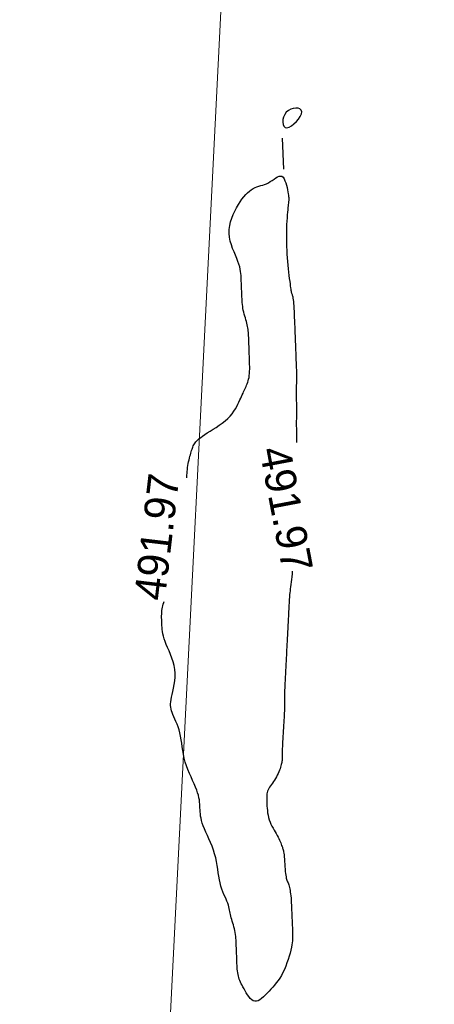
# Model space of a CAD drawing. Header units: millimetres. Extents: x 32690613 to 32693367, y 5343692 to 5344708.
# Tile 432 of 656: x 32692677 to 32692690, y 5344171 to 5344203. Entities that reach past the tile are written whole.
import ezdxf
from ezdxf.enums import TextEntityAlignment as Align

# ---------------------------------------------------------------- set-up
doc = ezdxf.new("R2010")
doc.units = ezdxf.units.MM
doc.header["$LTSCALE"] = 20
doc.layers.get('0').update_dxf_attribs({"lineweight": 18})
doc.layers.get('Defpoints').update_dxf_attribs({"color": 11, "lineweight": 18})
doc.layers.add('02-DGM_HL_492.00', color=82, linetype='Continuous')

# ---------------------------------------------------------------- blocks, each defined once
blk = doc.blocks.new('A$C78070446')
blk.add_line((4469989.147, 5343046.051), (4469922.857, 5342307.181))

msp = doc.modelspace()

# ---------------------------------------------------------------- linework, layer by layer
at = {"layer": '02-DGM_HL_492.00', "elevation": 492, "flags": 128}
msp.add_lwpolyline([(32692686.129, 5344200.122), (32692686.112, 5344200.176), (32692686.071, 5344200.213), (32692686.01, 5344200.235), (32692685.937, 5344200.24), (32692685.856, 5344200.229), (32692685.774, 5344200.202), (32692685.696, 5344200.16), (32692685.629, 5344200.102), (32692685.577, 5344200.031), (32692685.541, 5344199.95), (32692685.521, 5344199.867), (32692685.517, 5344199.785), (32692685.527, 5344199.712), (32692685.553, 5344199.654), (32692685.594, 5344199.615), (32692685.649, 5344199.603), (32692685.717, 5344199.62), (32692685.795, 5344199.663), (32692685.876, 5344199.726), (32692685.954, 5344199.802), (32692686.024, 5344199.886), (32692686.08, 5344199.971), (32692686.117, 5344200.052)], close=True, dxfattribs=at)
for points in [[(32692685.495, 5344199.263), (32692685.534, 5344198.264)], [(32692682.407, 5344188.299), (32692682.411, 5344188.332), (32692682.416, 5344188.39), (32692682.42, 5344188.45), (32692682.424, 5344188.511), (32692682.429, 5344188.573), (32692682.436, 5344188.636), (32692682.445, 5344188.698), (32692682.456, 5344188.761), (32692682.469, 5344188.822), (32692682.483, 5344188.883), (32692682.498, 5344188.941), (32692682.513, 5344188.996), (32692682.528, 5344189.049), (32692682.543, 5344189.099), (32692682.556, 5344189.144), (32692682.568, 5344189.186), (32692682.581, 5344189.225), (32692682.594, 5344189.262), (32692682.607, 5344189.297), (32692682.621, 5344189.33), (32692682.638, 5344189.363), (32692682.656, 5344189.395), (32692682.677, 5344189.427), (32692682.702, 5344189.46), (32692682.732, 5344189.494), (32692682.767, 5344189.53), (32692682.81, 5344189.567), (32692682.861, 5344189.608), (32692682.921, 5344189.652), (32692682.992, 5344189.7), (32692683.073, 5344189.752), (32692683.164, 5344189.808), (32692683.26, 5344189.868), (32692683.36, 5344189.931), (32692683.46, 5344189.998), (32692683.558, 5344190.068), (32692683.651, 5344190.14), (32692683.736, 5344190.215), (32692683.811, 5344190.292), (32692683.877, 5344190.371), (32692683.935, 5344190.449), (32692683.984, 5344190.527), (32692684.028, 5344190.604), (32692684.066, 5344190.678), (32692684.099, 5344190.748), (32692684.13, 5344190.815), (32692684.157, 5344190.876), (32692684.183, 5344190.932), (32692684.206, 5344190.985), (32692684.229, 5344191.034), (32692684.25, 5344191.08), (32692684.27, 5344191.125), (32692684.289, 5344191.168), (32692684.309, 5344191.211), (32692684.328, 5344191.253), (32692684.347, 5344191.297), (32692684.365, 5344191.341), (32692684.382, 5344191.387), (32692684.397, 5344191.436), (32692684.411, 5344191.488), (32692684.423, 5344191.544), (32692684.432, 5344191.605), (32692684.439, 5344191.67), (32692684.443, 5344191.74), (32692684.445, 5344191.813), (32692684.445, 5344191.89), (32692684.444, 5344191.97), (32692684.442, 5344192.051), (32692684.439, 5344192.133), (32692684.436, 5344192.216), (32692684.433, 5344192.3), (32692684.43, 5344192.382), (32692684.427, 5344192.463), (32692684.423, 5344192.543), (32692684.42, 5344192.619), (32692684.418, 5344192.693), (32692684.415, 5344192.762), (32692684.412, 5344192.827), (32692684.41, 5344192.887), (32692684.407, 5344192.943), (32692684.404, 5344192.995), (32692684.4, 5344193.046), (32692684.395, 5344193.094), (32692684.388, 5344193.143), (32692684.379, 5344193.192), (32692684.368, 5344193.242), (32692684.355, 5344193.295), (32692684.339, 5344193.35), (32692684.322, 5344193.407), (32692684.304, 5344193.466), (32692684.286, 5344193.526), (32692684.269, 5344193.586), (32692684.253, 5344193.648), (32692684.239, 5344193.71), (32692684.227, 5344193.772), (32692684.218, 5344193.834), (32692684.211, 5344193.896), (32692684.205, 5344193.959), (32692684.2, 5344194.021), (32692684.197, 5344194.084), (32692684.194, 5344194.146), (32692684.192, 5344194.208), (32692684.189, 5344194.271), (32692684.187, 5344194.333), (32692684.184, 5344194.396), (32692684.182, 5344194.458), (32692684.179, 5344194.521), (32692684.177, 5344194.583), (32692684.174, 5344194.646), (32692684.172, 5344194.708), (32692684.169, 5344194.771), (32692684.166, 5344194.834), (32692684.16, 5344194.9), (32692684.151, 5344194.968), (32692684.139, 5344195.04), (32692684.121, 5344195.117), (32692684.097, 5344195.199), (32692684.066, 5344195.288), (32692684.028, 5344195.384), (32692683.984, 5344195.486), (32692683.938, 5344195.595), (32692683.893, 5344195.708), (32692683.852, 5344195.826), (32692683.817, 5344195.946), (32692683.793, 5344196.069), (32692683.78, 5344196.194), (32692683.783, 5344196.319), (32692683.799, 5344196.444), (32692683.827, 5344196.567), (32692683.865, 5344196.687), (32692683.911, 5344196.804), (32692683.963, 5344196.916), (32692684.019, 5344197.023), (32692684.078, 5344197.123), (32692684.137, 5344197.215), (32692684.196, 5344197.3), (32692684.255, 5344197.376), (32692684.315, 5344197.445), (32692684.375, 5344197.506), (32692684.436, 5344197.559), (32692684.497, 5344197.604), (32692684.558, 5344197.642), (32692684.619, 5344197.672), (32692684.681, 5344197.696), (32692684.743, 5344197.717), (32692684.804, 5344197.735), (32692684.866, 5344197.753), (32692684.928, 5344197.774), (32692684.99, 5344197.798), (32692685.051, 5344197.828), (32692685.112, 5344197.865), (32692685.172, 5344197.906), (32692685.231, 5344197.948), (32692685.287, 5344197.986), (32692685.342, 5344198.018), (32692685.393, 5344198.039), (32692685.44, 5344198.046), (32692685.484, 5344198.036), (32692685.522, 5344198.005), (32692685.556, 5344197.957), (32692685.586, 5344197.895), (32692685.612, 5344197.825), (32692685.635, 5344197.749), (32692685.654, 5344197.672), (32692685.669, 5344197.598), (32692685.682, 5344197.531), (32692685.692, 5344197.474), (32692685.7, 5344197.427), (32692685.705, 5344197.389), (32692685.709, 5344197.357), (32692685.711, 5344197.331), (32692685.712, 5344197.31), (32692685.712, 5344197.292), (32692685.711, 5344197.275), (32692685.709, 5344197.259), (32692685.707, 5344197.242), (32692685.704, 5344197.223), (32692685.701, 5344197.199), (32692685.697, 5344197.169), (32692685.692, 5344197.131), (32692685.687, 5344197.085), (32692685.681, 5344197.028), (32692685.674, 5344196.959), (32692685.666, 5344196.88), (32692685.659, 5344196.791), (32692685.652, 5344196.693), (32692685.645, 5344196.589), (32692685.639, 5344196.479), (32692685.635, 5344196.365), (32692685.632, 5344196.248), (32692685.63, 5344196.129), (32692685.63, 5344196.008), (32692685.632, 5344195.887), (32692685.636, 5344195.766), (32692685.641, 5344195.644), (32692685.648, 5344195.522), (32692685.656, 5344195.402), (32692685.666, 5344195.282), (32692685.677, 5344195.164), (32692685.689, 5344195.049), (32692685.701, 5344194.938), (32692685.714, 5344194.833), (32692685.726, 5344194.735), (32692685.738, 5344194.645), (32692685.749, 5344194.565), (32692685.759, 5344194.497), (32692685.767, 5344194.441), (32692685.773, 5344194.396), (32692685.778, 5344194.36), (32692685.783, 5344194.332), (32692685.787, 5344194.309), (32692685.791, 5344194.291), (32692685.795, 5344194.274), (32692685.8, 5344194.259), (32692685.806, 5344194.242), (32692685.813, 5344194.223), (32692685.82, 5344194.201), (32692685.827, 5344194.174), (32692685.835, 5344194.141), (32692685.842, 5344194.101), (32692685.85, 5344194.053), (32692685.857, 5344193.996), (32692685.863, 5344193.928), (32692685.869, 5344193.852), (32692685.874, 5344193.768), (32692685.879, 5344193.677), (32692685.883, 5344193.581), (32692685.888, 5344193.481), (32692685.892, 5344193.378), (32692685.896, 5344193.274), (32692685.9, 5344193.17), (32692685.904, 5344193.068), (32692685.908, 5344192.968), (32692685.912, 5344192.872), (32692685.915, 5344192.781), (32692685.919, 5344192.697), (32692685.922, 5344192.62), (32692685.924, 5344192.553), (32692685.926, 5344192.495), (32692685.928, 5344192.445), (32692685.93, 5344192.4), (32692685.932, 5344192.358), (32692685.933, 5344192.316), (32692685.935, 5344192.272), (32692685.937, 5344192.222), (32692685.939, 5344192.164), (32692685.942, 5344192.097), (32692685.945, 5344192.022), (32692685.948, 5344191.942), (32692685.951, 5344191.859), (32692685.954, 5344191.776), (32692685.956, 5344191.696), (32692685.958, 5344191.621), (32692685.959, 5344191.553), (32692685.96, 5344191.496), (32692685.96, 5344191.447), (32692685.959, 5344191.407), (32692685.958, 5344191.373), (32692685.957, 5344191.345), (32692685.955, 5344191.321), (32692685.953, 5344191.301), (32692685.951, 5344191.282), (32692685.949, 5344191.264), (32692685.947, 5344191.244), (32692685.946, 5344191.223), (32692685.945, 5344191.197), (32692685.944, 5344191.166), (32692685.944, 5344191.128), (32692685.944, 5344191.081), (32692685.945, 5344191.025), (32692685.947, 5344190.957), (32692685.949, 5344190.88), (32692685.951, 5344190.798), (32692685.954, 5344190.713), (32692685.956, 5344190.628), (32692685.959, 5344190.547), (32692685.96, 5344190.471), (32692685.961, 5344190.405), (32692685.96, 5344190.351), (32692685.959, 5344190.305), (32692685.958, 5344190.265), (32692685.956, 5344190.228), (32692685.955, 5344190.191), (32692685.953, 5344190.15), (32692685.952, 5344190.103), (32692685.952, 5344190.047), (32692685.953, 5344189.978), (32692685.954, 5344189.899), (32692685.956, 5344189.812), (32692685.958, 5344189.72), (32692685.959, 5344189.624), (32692685.96, 5344189.528), (32692685.96, 5344189.44)], [(32692685.819, 5344185.292), (32692685.819, 5344185.287), (32692685.813, 5344185.197), (32692685.806, 5344185.108), (32692685.797, 5344185.022), (32692685.787, 5344184.94), (32692685.777, 5344184.861), (32692685.768, 5344184.787), (32692685.758, 5344184.716), (32692685.75, 5344184.651), (32692685.743, 5344184.591), (32692685.737, 5344184.535), (32692685.732, 5344184.482), (32692685.728, 5344184.433), (32692685.725, 5344184.386), (32692685.722, 5344184.34), (32692685.719, 5344184.295), (32692685.717, 5344184.249), (32692685.714, 5344184.203), (32692685.712, 5344184.155), (32692685.709, 5344184.106), (32692685.707, 5344184.054), (32692685.704, 5344184.001), (32692685.701, 5344183.945), (32692685.698, 5344183.887), (32692685.695, 5344183.826), (32692685.692, 5344183.762), (32692685.688, 5344183.695), (32692685.685, 5344183.626), (32692685.681, 5344183.556), (32692685.677, 5344183.486), (32692685.674, 5344183.415), (32692685.67, 5344183.344), (32692685.667, 5344183.274), (32692685.663, 5344183.206), (32692685.66, 5344183.139), (32692685.656, 5344183.074), (32692685.653, 5344183.009), (32692685.65, 5344182.945), (32692685.646, 5344182.882), (32692685.643, 5344182.819), (32692685.64, 5344182.756), (32692685.637, 5344182.694), (32692685.633, 5344182.631), (32692685.63, 5344182.567), (32692685.627, 5344182.503), (32692685.623, 5344182.439), (32692685.62, 5344182.373), (32692685.617, 5344182.306), (32692685.613, 5344182.238), (32692685.609, 5344182.169), (32692685.606, 5344182.098), (32692685.602, 5344182.027), (32692685.598, 5344181.956), (32692685.595, 5344181.886), (32692685.591, 5344181.817), (32692685.588, 5344181.751), (32692685.585, 5344181.687), (32692685.581, 5344181.625), (32692685.578, 5344181.567), (32692685.576, 5344181.511), (32692685.573, 5344181.458), (32692685.571, 5344181.406), (32692685.57, 5344181.356), (32692685.569, 5344181.307), (32692685.568, 5344181.258), (32692685.568, 5344181.211), (32692685.568, 5344181.163), (32692685.568, 5344181.115), (32692685.569, 5344181.065), (32692685.569, 5344181.014), (32692685.569, 5344180.96), (32692685.569, 5344180.903), (32692685.567, 5344180.843), (32692685.566, 5344180.778), (32692685.563, 5344180.709), (32692685.56, 5344180.637), (32692685.556, 5344180.561), (32692685.551, 5344180.482), (32692685.546, 5344180.399), (32692685.541, 5344180.314), (32692685.536, 5344180.227), (32692685.531, 5344180.137), (32692685.525, 5344180.047), (32692685.52, 5344179.957), (32692685.515, 5344179.869), (32692685.51, 5344179.784), (32692685.506, 5344179.704), (32692685.502, 5344179.63), (32692685.5, 5344179.563), (32692685.498, 5344179.505), (32692685.496, 5344179.454), (32692685.496, 5344179.41), (32692685.495, 5344179.371), (32692685.495, 5344179.337), (32692685.495, 5344179.307), (32692685.495, 5344179.278), (32692685.495, 5344179.252), (32692685.494, 5344179.225), (32692685.493, 5344179.199), (32692685.491, 5344179.171), (32692685.488, 5344179.142), (32692685.483, 5344179.112), (32692685.476, 5344179.078), (32692685.468, 5344179.042), (32692685.457, 5344179.002), (32692685.443, 5344178.958), (32692685.427, 5344178.91), (32692685.408, 5344178.86), (32692685.387, 5344178.807), (32692685.364, 5344178.754), (32692685.338, 5344178.7), (32692685.31, 5344178.647), (32692685.28, 5344178.595), (32692685.247, 5344178.544), (32692685.214, 5344178.496), (32692685.18, 5344178.449), (32692685.147, 5344178.403), (32692685.115, 5344178.359), (32692685.086, 5344178.315), (32692685.06, 5344178.272), (32692685.038, 5344178.229), (32692685.022, 5344178.187), (32692685.009, 5344178.144), (32692685.001, 5344178.1), (32692684.996, 5344178.054), (32692684.994, 5344178.006), (32692684.994, 5344177.954), (32692684.996, 5344177.899), (32692684.998, 5344177.839), (32692685.001, 5344177.774), (32692685.004, 5344177.705), (32692685.009, 5344177.632), (32692685.016, 5344177.558), (32692685.025, 5344177.482), (32692685.038, 5344177.406), (32692685.055, 5344177.331), (32692685.076, 5344177.258), (32692685.102, 5344177.187), (32692685.132, 5344177.119), (32692685.165, 5344177.054), (32692685.2, 5344176.991), (32692685.236, 5344176.93), (32692685.271, 5344176.871), (32692685.305, 5344176.814), (32692685.337, 5344176.758), (32692685.365, 5344176.705), (32692685.39, 5344176.653), (32692685.412, 5344176.604), (32692685.431, 5344176.557), (32692685.449, 5344176.513), (32692685.464, 5344176.473), (32692685.477, 5344176.436), (32692685.49, 5344176.403), (32692685.501, 5344176.374), (32692685.511, 5344176.347), (32692685.52, 5344176.321), (32692685.529, 5344176.293), (32692685.536, 5344176.262), (32692685.543, 5344176.225), (32692685.55, 5344176.181), (32692685.556, 5344176.128), (32692685.562, 5344176.064), (32692685.567, 5344175.991), (32692685.572, 5344175.912), (32692685.577, 5344175.831), (32692685.583, 5344175.749), (32692685.589, 5344175.669), (32692685.595, 5344175.594), (32692685.603, 5344175.527), (32692685.611, 5344175.47), (32692685.619, 5344175.421), (32692685.629, 5344175.38), (32692685.639, 5344175.344), (32692685.65, 5344175.313), (32692685.661, 5344175.283), (32692685.672, 5344175.254), (32692685.684, 5344175.224), (32692685.696, 5344175.192), (32692685.707, 5344175.157), (32692685.719, 5344175.119), (32692685.73, 5344175.077), (32692685.74, 5344175.031), (32692685.75, 5344174.981), (32692685.759, 5344174.926), (32692685.767, 5344174.866), (32692685.774, 5344174.802), (32692685.781, 5344174.732), (32692685.786, 5344174.659), (32692685.791, 5344174.582), (32692685.795, 5344174.503), (32692685.798, 5344174.422), (32692685.802, 5344174.339), (32692685.805, 5344174.256), (32692685.808, 5344174.173), (32692685.812, 5344174.091), (32692685.815, 5344174.009), (32692685.818, 5344173.93), (32692685.821, 5344173.853), (32692685.824, 5344173.78), (32692685.826, 5344173.711), (32692685.829, 5344173.646), (32692685.831, 5344173.585), (32692685.833, 5344173.528), (32692685.833, 5344173.473), (32692685.831, 5344173.416), (32692685.827, 5344173.357), (32692685.819, 5344173.293), (32692685.808, 5344173.223), (32692685.793, 5344173.144), (32692685.773, 5344173.055), (32692685.749, 5344172.957), (32692685.72, 5344172.854), (32692685.687, 5344172.747), (32692685.65, 5344172.638), (32692685.61, 5344172.531), (32692685.566, 5344172.426), (32692685.519, 5344172.327), (32692685.469, 5344172.235), (32692685.417, 5344172.15), (32692685.362, 5344172.07), (32692685.306, 5344171.995), (32692685.248, 5344171.925), (32692685.19, 5344171.857), (32692685.13, 5344171.791), (32692685.07, 5344171.726), (32692685.01, 5344171.661), (32692684.95, 5344171.599), (32692684.891, 5344171.541), (32692684.832, 5344171.49), (32692684.775, 5344171.449), (32692684.718, 5344171.419), (32692684.663, 5344171.402), (32692684.61, 5344171.402), (32692684.559, 5344171.419), (32692684.509, 5344171.451), (32692684.462, 5344171.496), (32692684.417, 5344171.551), (32692684.374, 5344171.612), (32692684.334, 5344171.676), (32692684.296, 5344171.742), (32692684.261, 5344171.805), (32692684.228, 5344171.864), (32692684.199, 5344171.919), (32692684.172, 5344171.97), (32692684.148, 5344172.02), (32692684.127, 5344172.068), (32692684.108, 5344172.116), (32692684.092, 5344172.165), (32692684.078, 5344172.215), (32692684.067, 5344172.268), (32692684.058, 5344172.323), (32692684.05, 5344172.381), (32692684.045, 5344172.44), (32692684.04, 5344172.5), (32692684.037, 5344172.561), (32692684.034, 5344172.623), (32692684.032, 5344172.686), (32692684.029, 5344172.748), (32692684.027, 5344172.811), (32692684.024, 5344172.873), (32692684.022, 5344172.936), (32692684.02, 5344172.998), (32692684.017, 5344173.061), (32692684.015, 5344173.123), (32692684.012, 5344173.185), (32692684.01, 5344173.248), (32692684.007, 5344173.31), (32692684.003, 5344173.373), (32692683.999, 5344173.435), (32692683.993, 5344173.497), (32692683.986, 5344173.56), (32692683.977, 5344173.622), (32692683.965, 5344173.684), (32692683.951, 5344173.746), (32692683.935, 5344173.807), (32692683.918, 5344173.868), (32692683.9, 5344173.928), (32692683.882, 5344173.987), (32692683.865, 5344174.044), (32692683.849, 5344174.099), (32692683.835, 5344174.151), (32692683.824, 5344174.202), (32692683.815, 5344174.251), (32692683.806, 5344174.299), (32692683.797, 5344174.348), (32692683.786, 5344174.398), (32692683.773, 5344174.45), (32692683.757, 5344174.505), (32692683.736, 5344174.565), (32692683.71, 5344174.629), (32692683.68, 5344174.698), (32692683.648, 5344174.772), (32692683.614, 5344174.852), (32692683.579, 5344174.936), (32692683.546, 5344175.026), (32692683.515, 5344175.121), (32692683.488, 5344175.222), (32692683.465, 5344175.328), (32692683.446, 5344175.438), (32692683.428, 5344175.553), (32692683.411, 5344175.671), (32692683.393, 5344175.791), (32692683.371, 5344175.913), (32692683.345, 5344176.037), (32692683.312, 5344176.16), (32692683.273, 5344176.284), (32692683.227, 5344176.406), (32692683.178, 5344176.526), (32692683.127, 5344176.643), (32692683.076, 5344176.756), (32692683.027, 5344176.865), (32692682.982, 5344176.967), (32692682.943, 5344177.063), (32692682.912, 5344177.152), (32692682.888, 5344177.234), (32692682.871, 5344177.311), (32692682.858, 5344177.383), (32692682.849, 5344177.451), (32692682.844, 5344177.517), (32692682.84, 5344177.58), (32692682.837, 5344177.643), (32692682.835, 5344177.706), (32692682.831, 5344177.769), (32692682.825, 5344177.835), (32692682.817, 5344177.903), (32692682.804, 5344177.975), (32692682.786, 5344178.051), (32692682.762, 5344178.134), (32692682.731, 5344178.223), (32692682.693, 5344178.319), (32692682.648, 5344178.421), (32692682.599, 5344178.53), (32692682.548, 5344178.643), (32692682.497, 5344178.76), (32692682.448, 5344178.88), (32692682.402, 5344179.002), (32692682.362, 5344179.126), (32692682.33, 5344179.249), (32692682.304, 5344179.373), (32692682.282, 5344179.495), (32692682.263, 5344179.615), (32692682.246, 5344179.733), (32692682.229, 5344179.847), (32692682.209, 5344179.958), (32692682.187, 5344180.064), (32692682.16, 5344180.164), (32692682.129, 5344180.26), (32692682.095, 5344180.35), (32692682.061, 5344180.434), (32692682.027, 5344180.514), (32692681.994, 5344180.588), (32692681.964, 5344180.657), (32692681.939, 5344180.721), (32692681.918, 5344180.781), (32692681.903, 5344180.837), (32692681.893, 5344180.893), (32692681.888, 5344180.949), (32692681.888, 5344181.008), (32692681.894, 5344181.071), (32692681.904, 5344181.142), (32692681.919, 5344181.221), (32692681.939, 5344181.31), (32692681.961, 5344181.408), (32692681.983, 5344181.515), (32692682.004, 5344181.627), (32692682.021, 5344181.745), (32692682.031, 5344181.866), (32692682.032, 5344181.99), (32692682.023, 5344182.115), (32692682.002, 5344182.239), (32692681.97, 5344182.361), (32692681.931, 5344182.482), (32692681.886, 5344182.599), (32692681.839, 5344182.713), (32692681.792, 5344182.821), (32692681.748, 5344182.924), (32692681.71, 5344183.02), (32692681.679, 5344183.109), (32692681.655, 5344183.191), (32692681.637, 5344183.268), (32692681.624, 5344183.34), (32692681.616, 5344183.408), (32692681.61, 5344183.473), (32692681.606, 5344183.537), (32692681.604, 5344183.599), (32692681.601, 5344183.662), (32692681.599, 5344183.724), (32692681.598, 5344183.785), (32692681.598, 5344183.846), (32692681.599, 5344183.905), (32692681.601, 5344183.963), (32692681.606, 5344184.019), (32692681.613, 5344184.072), (32692681.623, 5344184.124), (32692681.635, 5344184.173), (32692681.65, 5344184.223), (32692681.668, 5344184.273), (32692681.682, 5344184.307)]]:
    msp.add_lwpolyline(points, dxfattribs=at)

# ---------------------------------------------------------------- block references
at = {"layer": 'Defpoints', "rotation": 2.237485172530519}
msp.add_blockref('A$C78070446', (28434719.524, -168960.664), dxfattribs=at)

# ---------------------------------------------------------------- texts
at = {"layer": '02-DGM_HL_492.00'}
for rotation, p in [(280.7267, (32692685.63, 5344187.294, 492)), (83.2835, (32692681.438, 5344186.397, 492))]:
    msp.add_text('491.97', height=1, rotation=rotation, dxfattribs=at).set_placement(p, align=Align.MIDDLE)

doc.saveas('drawing.dxf')
